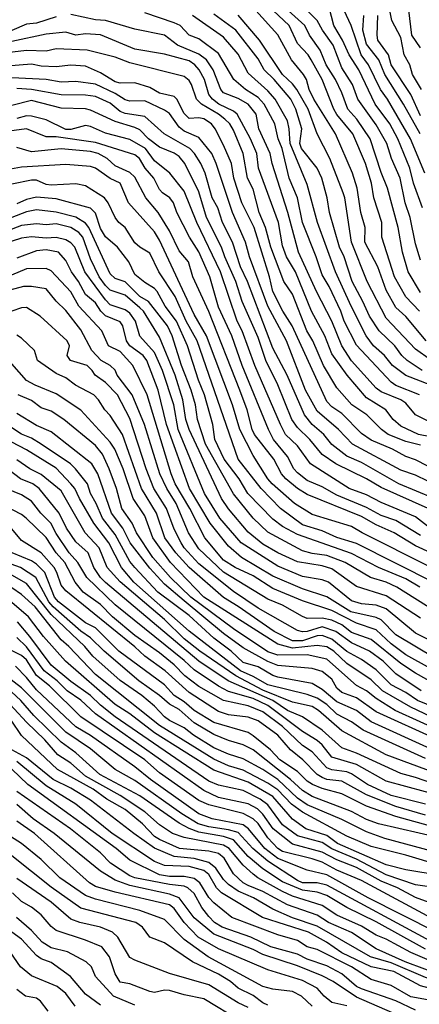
# Model space of a CAD drawing. Header units: metres. Extents: x -51132 to -49532, y -231222 to -229437.
# Tile 641 of 656: x -49786 to -49746, y -229963 to -229863. Entities that reach past the tile are written whole.
import ezdxf

# ---------------------------------------------------------------- set-up
doc = ezdxf.new("R2010")
doc.units = ezdxf.units.M
for name, color, linetype in [('CONTOUR_HALF', 8, 'Continuous'), ('CONTOUR_INDEX', 1, 'Continuous'), ('CONTOUR_INTER', 3, 'Continuous')]:
    doc.layers.add(name, color=color, linetype=linetype)

msp = doc.modelspace()

# ---------------------------------------------------------------- linework, layer by layer
at = {"layer": 'CONTOUR_HALF'}
for points, elevation in [([(-49745.58, -229866.035), (-49746.465, -229864.759), (-49746.95, -229860.759)], 62.5), ([(-49742.58, -229905.044), (-49746.08, -229903.283), (-49747.08, -229902.104), (-49747.592, -229901.759), (-49749.58, -229900.922), (-49750.08, -229900.556), (-49752.58, -229897.784), (-49753.561, -229896.259), (-49754.588, -229893.759), (-49756.138, -229890.759), (-49757.971, -229886.759), (-49759.046, -229882.759), (-49760.662, -229877.759), (-49760.846, -229876.759), (-49761.987, -229874.259), (-49762.275, -229872.759), (-49763.08, -229871.745), (-49764.08, -229871.167), (-49765.58, -229870.605), (-49765.868, -229870.259), (-49766.643, -229868.259), (-49767.317, -229867.259), (-49768.08, -229866.698), (-49770.252, -229865.759), (-49771.58, -229864.748), (-49774.58, -229864.16), (-49777.58, -229863.282), (-49778.58, -229863.189), (-49781.08, -229862.667)], 55.5), ([(-49744.58, -229897.687), (-49746.08, -229896.606), (-49749.08, -229893.477), (-49751.004, -229889.759), (-49752.595, -229885.759), (-49753.261, -229881.259), (-49753.443, -229880.759), (-49754.802, -229877.259), (-49756.092, -229874.759), (-49757.003, -229872.259), (-49758.138, -229870.259), (-49758.58, -229869.679), (-49759.58, -229868.754), (-49761.921, -229865.259), (-49764.08, -229862.721)], 57.5), ([(-49745.698, -229892.759), (-49747.08, -229891.305), (-49748.242, -229889.259), (-49749.51, -229885.259), (-49749.525, -229883.759), (-49750.315, -229881.259), (-49750.566, -229879.759), (-49751.16, -229877.759), (-49752.47, -229874.759), (-49754.08, -229872.804), (-49754.388, -229872.259), (-49755.563, -229869.259), (-49756.694, -229867.259), (-49756.987, -229866.759), (-49758.08, -229865.616), (-49758.925, -229863.759), (-49760.537, -229862.259)], 58.5), ([(-49745.58, -229887.581), (-49746.08, -229885.91), (-49746.638, -229883.259), (-49747.158, -229881.759), (-49747.651, -229879.259), (-49748.546, -229877.259), (-49749.016, -229875.759), (-49750.08, -229873.866), (-49751.934, -229871.259), (-49752.488, -229869.759), (-49753.58, -229868.073), (-49754.468, -229865.759), (-49755.548, -229864.259), (-49756.083, -229863.259), (-49757.59, -229861.759)], 59.5), ([(-49745.132, -229878.759), (-49746.613, -229875.259), (-49748.939, -229871.259), (-49749.646, -229870.259), (-49750.865, -229867.759), (-49751.607, -229866.759), (-49752.631, -229863.759), (-49753.333, -229862.259)], 60.5), ([(-49782.58, -229862.898), (-49784.58, -229863.536), (-49785.58, -229863.648), (-49787.08, -229864.29)], 55.5), ([(-49744.531, -229900.259), (-49747.08, -229899.273), (-49748.419, -229898.259), (-49749.229, -229897.259), (-49750.366, -229896.259), (-49751.094, -229895.259), (-49752.641, -229892.259), (-49754.218, -229888.759), (-49756.049, -229883.759), (-49757.08, -229879.914), (-49758.811, -229875.759), (-49758.904, -229874.259), (-49759.08, -229873.439), (-49760.34, -229871.259), (-49761.08, -229870.415), (-49763.08, -229868.604), (-49764.08, -229866.673), (-49765.58, -229864.973), (-49768.722, -229862.759)], 56.5), ([(-49745.58, -229872.921), (-49746.58, -229870.759), (-49748.567, -229867.759), (-49748.826, -229866.759), (-49749.903, -229865.259), (-49749.999, -229864.759), (-49749.923, -229862.759)], 61.5), ([(-49745.58, -229906.357), (-49747.08, -229905.985), (-49748.874, -229905.259), (-49749.54, -229904.759), (-49751.037, -229903.259), (-49752.547, -229902.259), (-49754.08, -229900.549), (-49755.426, -229898.259), (-49756.504, -229895.759), (-49757.134, -229894.759), (-49758.58, -229891.046), (-49759.456, -229889.759), (-49760.764, -229886.259), (-49761.32, -229884.259), (-49761.957, -229882.759), (-49762.58, -229880.378), (-49763.152, -229879.259), (-49763.58, -229876.764), (-49764.58, -229874.383), (-49764.955, -229873.759), (-49765.449, -229873.259), (-49766.08, -229872.755), (-49767.834, -229871.759), (-49768.324, -229871.259), (-49768.825, -229869.759), (-49769.08, -229869.34), (-49769.58, -229868.959), (-49775.08, -229867.573), (-49776.58, -229866.977), (-49779.42, -229866.259), (-49782.58, -229866.149), (-49783.58, -229866.369), (-49785.58, -229866.295), (-49787.58, -229866.539)], 54.5), ([(-49743.58, -229910.596), (-49746.08, -229909.395), (-49747.58, -229908.886), (-49752.476, -229906.259), (-49753.897, -229904.759), (-49756.08, -229902.913), (-49757.27, -229900.759), (-49759.188, -229895.759), (-49761.093, -229892.259), (-49762.94, -229887.259), (-49763.367, -229885.759), (-49764.664, -229882.759), (-49766.342, -229877.759), (-49766.783, -229876.759), (-49768.08, -229875.141), (-49769.58, -229874.486), (-49770.08, -229874.103), (-49771.08, -229872.712), (-49771.58, -229872.348), (-49773.58, -229871.425), (-49775.08, -229871.445), (-49775.58, -229871.303), (-49776.58, -229870.673), (-49778.58, -229869.724), (-49780.58, -229869.448), (-49782.08, -229869.511), (-49783.58, -229869.256), (-49787.08, -229869.099)], 53.5), ([(-49744.826, -229912.759), (-49749.58, -229910.657), (-49751.055, -229909.759), (-49754.174, -229908.259), (-49755.58, -229907.307), (-49756.811, -229905.759), (-49758.08, -229904.564), (-49758.64, -229903.759), (-49760.08, -229900.238), (-49761.302, -229897.759), (-49762.08, -229895.422), (-49763.702, -229891.759), (-49764.348, -229889.759), (-49765.462, -229887.259), (-49765.776, -229886.259), (-49767.318, -229883.259), (-49768.08, -229880.662), (-49769.499, -229877.759), (-49770.08, -229877.057), (-49770.58, -229876.725), (-49772.08, -229876.109), (-49773.201, -229875.259), (-49774.08, -229874.373), (-49774.58, -229874.113), (-49776.58, -229873.505), (-49779.08, -229872.353), (-49779.58, -229872.238), (-49782.08, -229872.157), (-49785.08, -229871.372), (-49787.08, -229871.906)], 52.5), ([(-49745.58, -229915.508), (-49748.08, -229914.002), (-49749.58, -229913.472), (-49751.08, -229912.688), (-49754.08, -229911.431), (-49755.58, -229910.565), (-49757.08, -229909.919), (-49758.08, -229909.142), (-49758.444, -229908.759), (-49759.08, -229907.493), (-49760.496, -229905.759), (-49761.03, -229904.759), (-49763.687, -229898.259), (-49764.738, -229895.259), (-49766.08, -229892.356), (-49766.966, -229889.259), (-49768.08, -229886.751), (-49769.044, -229885.259), (-49770.314, -229882.759), (-49770.657, -229881.759), (-49771.038, -229881.259), (-49771.79, -229880.759), (-49772.08, -229880.404), (-49772.656, -229879.259), (-49773.537, -229878.259), (-49774.104, -229877.259), (-49774.58, -229876.887), (-49778.58, -229875.638), (-49782.58, -229875.054), (-49783.58, -229875.053), (-49785.58, -229874.271), (-49788.08, -229874.58)], 51.5), ([(-49744.58, -229918.719), (-49751.525, -229915.259), (-49752.58, -229914.612), (-49756.58, -229913.372), (-49758.386, -229912.259), (-49760.638, -229910.259), (-49761.083, -229909.759), (-49762.58, -229907.394), (-49763.922, -229904.759), (-49764.685, -229902.259), (-49767.313, -229895.259), (-49768.58, -229893.087), (-49772.08, -229885.542), (-49772.58, -229884.696), (-49775.225, -229881.759), (-49776.08, -229879.778), (-49777.08, -229879.297), (-49778.58, -229878.231), (-49779.08, -229878.082), (-49781.58, -229877.865), (-49786.08, -229878.157), (-49787.58, -229878.423)], 50.5), ([(-49745.658, -229920.759), (-49747.08, -229919.925), (-49749.864, -229918.759), (-49752.58, -229917.334), (-49758.08, -229915.41), (-49759.58, -229914.607), (-49760.58, -229913.843), (-49763.106, -229911.259), (-49764.001, -229909.759), (-49765.508, -229907.759), (-49766.45, -229905.759), (-49766.663, -229904.259), (-49767.523, -229901.259), (-49768.128, -229899.759), (-49769.242, -229896.259), (-49770.357, -229893.759), (-49771.506, -229892.259), (-49772.323, -229890.759), (-49772.58, -229890.456), (-49773.58, -229889.851), (-49774.58, -229889.043), (-49775.208, -229887.759), (-49776.334, -229886.259), (-49777.58, -229885.208), (-49778.08, -229884.351), (-49778.58, -229882.81), (-49779.08, -229882.32), (-49782.58, -229881.358), (-49784.58, -229881.202), (-49785.58, -229881.429), (-49786.58, -229881.872)], 49.5), ([(-49745.58, -229923.899), (-49749.08, -229921.621), (-49752.08, -229920.7), (-49754.58, -229918.891), (-49755.58, -229918.589), (-49758.08, -229918.2), (-49760.08, -229917.279), (-49761.58, -229916.385), (-49763.08, -229915.168), (-49765.08, -229912.803), (-49765.795, -229911.759), (-49769.081, -229904.759), (-49769.398, -229903.759), (-49769.707, -229901.759), (-49770.478, -229899.259), (-49772.08, -229895.387), (-49773.718, -229892.759), (-49774.08, -229892.411), (-49775.58, -229891.142), (-49777.08, -229890.615), (-49777.58, -229890.152), (-49778.223, -229889.259), (-49779.08, -229887.445), (-49779.881, -229885.259), (-49780.266, -229884.759), (-49781.08, -229884.255), (-49782.58, -229883.888), (-49783.58, -229883.983), (-49784.58, -229883.9), (-49786.08, -229884.051), (-49787.58, -229884.623)], 48.5), ([(-49744.08, -229927.991), (-49748.08, -229925.575), (-49749.58, -229924.076), (-49750.08, -229923.822), (-49752.67, -229923.259), (-49755.08, -229921.739), (-49757.58, -229920.925), (-49760.58, -229919.655), (-49763.766, -229917.759), (-49765.08, -229916.607), (-49766.939, -229914.259), (-49769.052, -229910.759), (-49771.381, -229904.259), (-49772.205, -229900.759), (-49773.376, -229897.759), (-49773.753, -229897.259), (-49775.101, -229896.259), (-49775.443, -229895.759), (-49775.791, -229894.259), (-49776.08, -229893.834), (-49777.58, -229893.226), (-49778.051, -229892.759), (-49778.58, -229891.902), (-49779.58, -229891.061), (-49780.299, -229889.759), (-49781.027, -229888.759), (-49781.58, -229887.605), (-49782.32, -229886.759), (-49783.58, -229886.523), (-49784.58, -229886.637), (-49786.58, -229887.385)], 47.5), ([(-49743.798, -229930.759), (-49746.08, -229929.496), (-49747.58, -229928.508), (-49750.58, -229926.072), (-49752.58, -229925.348), (-49753.58, -229924.577), (-49754.58, -229924.117), (-49755.58, -229923.885), (-49757.08, -229923.94), (-49757.58, -229923.734), (-49759.58, -229922.586), (-49761.08, -229921.987), (-49765.58, -229919.218), (-49768.08, -229916.877), (-49769.148, -229915.259), (-49770.376, -229912.259), (-49771.349, -229910.759), (-49772.06, -229909.259), (-49773.608, -229904.259), (-49774.847, -229901.259), (-49776.376, -229899.259), (-49776.58, -229898.738), (-49777.08, -229898.278), (-49778.003, -229897.759), (-49778.937, -229896.759), (-49780.08, -229894.656), (-49781.58, -229892.681), (-49782.58, -229891.737), (-49783.58, -229890.478), (-49785.08, -229890.239), (-49785.89, -229890.259), (-49789.58, -229891.217)], 46.5), ([(-49744.08, -229932.983), (-49745.878, -229932.259), (-49747.08, -229931.434), (-49748.58, -229930.661), (-49750.08, -229929.127), (-49751.58, -229928.095), (-49753.08, -229927.273), (-49754.58, -229926.044), (-49755.58, -229925.656), (-49756.08, -229925.705), (-49757.58, -229926.197), (-49758.58, -229926.188), (-49760.429, -229925.259), (-49764.08, -229922.704), (-49765.58, -229921.817), (-49769.08, -229918.76), (-49770.439, -229917.259), (-49771.542, -229915.759), (-49772.372, -229913.259), (-49773.923, -229910.759), (-49775.851, -229905.259), (-49777.08, -229903.333), (-49777.646, -229902.759), (-49778.287, -229901.759), (-49778.751, -229901.259), (-49780.602, -229900.259), (-49781.58, -229899.508), (-49782.58, -229899.092), (-49784.462, -229897.759), (-49784.775, -229896.759), (-49786.08, -229895.486), (-49786.58, -229895.192)], 45.5), ([(-49743.08, -229935.555), (-49748.172, -229933.259), (-49750.08, -229932.054), (-49751.08, -229931.268), (-49752.08, -229930.74), (-49755.08, -229928.054), (-49757.08, -229927.619), (-49760.08, -229927.648), (-49761.08, -229927.302), (-49764.58, -229924.988), (-49768.893, -229921.759), (-49770.973, -229919.759), (-49772.762, -229917.759), (-49774.428, -229915.259), (-49774.858, -229914.259), (-49775.892, -229912.759), (-49776.452, -229910.759), (-49777.183, -229908.759), (-49777.869, -229907.259), (-49778.58, -229906.378), (-49781.798, -229903.759), (-49783.08, -229902.896), (-49784.08, -229902.557), (-49785.08, -229901.82), (-49786.419, -229901.259)], 44.5), ([(-49744.58, -229937.14), (-49750.58, -229934.402), (-49752.08, -229933.264), (-49754.08, -229932.378), (-49755.58, -229931.141), (-49756.58, -229930.536), (-49760.08, -229929.883), (-49760.58, -229929.711), (-49762.08, -229928.834), (-49763.58, -229928.406), (-49764.795, -229927.259), (-49766.58, -229925.934), (-49769.08, -229923.627), (-49772.249, -229921.259), (-49774.595, -229918.759), (-49775.08, -229918.156), (-49776.58, -229915.408), (-49777.885, -229913.759), (-49778.524, -229912.259), (-49779.098, -229911.259), (-49779.391, -229910.259), (-49780.595, -229908.759), (-49781.103, -229908.259), (-49784.08, -229906.241), (-49785.08, -229905.623), (-49786.08, -229905.225), (-49787.568, -229904.259)], 43.5), ([(-49742.58, -229940.171), (-49749.08, -229937.773), (-49753.58, -229935.341), (-49755.945, -229933.259), (-49756.58, -229932.861), (-49758.58, -229932.421), (-49761.58, -229931.209), (-49764.317, -229929.759), (-49768.002, -229927.259), (-49769.58, -229925.999), (-49771.58, -229924.027), (-49776.08, -229920.219), (-49777.41, -229918.759), (-49778.214, -229916.759), (-49779.634, -229915.259), (-49782.08, -229910.989), (-49784.08, -229909.333), (-49785.242, -229908.759), (-49786.58, -229907.84)], 42.5), ([(-49743.08, -229942.043), (-49749.08, -229940.452), (-49752.08, -229938.734), (-49754.58, -229937.987), (-49755.563, -229936.759), (-49756.08, -229936.311), (-49757.58, -229935.383), (-49761.081, -229932.759), (-49762.58, -229932.047), (-49765.08, -229931.335), (-49766.08, -229930.803), (-49768.58, -229929.147), (-49769.58, -229928.196), (-49776.58, -229922.55), (-49779.457, -229919.759), (-49780.378, -229918.259), (-49781.246, -229917.259), (-49782.58, -229915.327), (-49783.121, -229914.259), (-49784.123, -229913.259), (-49785.08, -229912.037), (-49786.08, -229911.401), (-49787.58, -229910.776)], 41.5), ([(-49745.08, -229943.871), (-49748.08, -229942.999), (-49751.08, -229941.822), (-49753.58, -229940.442), (-49755.08, -229940.261), (-49755.58, -229940.075), (-49756.073, -229939.759), (-49757.547, -229938.259), (-49758.799, -229937.259), (-49760.085, -229935.759), (-49762.08, -229934.328), (-49763.08, -229933.943), (-49765.08, -229933.69), (-49766.08, -229933.36), (-49769.08, -229931.453), (-49771.499, -229929.259), (-49773.58, -229927.769), (-49774.58, -229926.801), (-49781.58, -229921.114), (-49782.08, -229920.566), (-49782.488, -229919.259), (-49782.775, -229918.759), (-49784.101, -229917.259), (-49786.08, -229916.03), (-49787.08, -229914.848)], 40.5), ([(-49741.58, -229946.652), (-49749.836, -229944.759), (-49751.08, -229944.33), (-49752.58, -229943.53), (-49756.58, -229941.983), (-49757.58, -229941.378), (-49758.776, -229940.259), (-49762.58, -229937.26), (-49763.58, -229936.738), (-49765.08, -229936.321), (-49766.58, -229935.707), (-49768.58, -229934.513), (-49770.08, -229933.17), (-49771.08, -229932.633), (-49772.08, -229931.747), (-49774.189, -229930.259), (-49777.713, -229927.259), (-49779.08, -229925.884), (-49780.08, -229925.233), (-49782.861, -229922.759), (-49783.303, -229922.259), (-49784.628, -229919.759), (-49786.195, -229918.759), (-49788.08, -229918.091)], 39.5), ([(-49743.58, -229948.978), (-49747.08, -229947.937), (-49750.58, -229947.075), (-49753.08, -229946.001), (-49757.58, -229943.591), (-49758.697, -229942.759), (-49760.08, -229941.323), (-49761.08, -229940.625), (-49763.58, -229939.308), (-49765.08, -229938.884), (-49766.58, -229938.2), (-49772.08, -229934.779), (-49778.58, -229929.6), (-49781.29, -229926.759), (-49782.08, -229926.114), (-49784.714, -229922.759), (-49786.08, -229921.499), (-49787.08, -229920.826)], 38.5), ([(-49743.928, -229951.259), (-49746.08, -229950.968), (-49749.08, -229949.929), (-49752.08, -229948.343), (-49754.58, -229947.308), (-49755.58, -229946.649), (-49758.08, -229945.995), (-49759.58, -229944.869), (-49761.08, -229942.831), (-49761.852, -229942.259), (-49763.58, -229941.368), (-49766.08, -229940.847), (-49767.08, -229940.429), (-49776.58, -229933.893), (-49778.08, -229932.72), (-49779.082, -229931.759), (-49781.08, -229930.319), (-49783.08, -229928.666), (-49785.249, -229925.759), (-49786.503, -229924.259)], 37.5), ([(-49743.58, -229954.822), (-49751.58, -229950.513), (-49754.08, -229949.459), (-49755.58, -229948.665), (-49756.58, -229948.308), (-49759.58, -229947.572), (-49760.066, -229947.259), (-49761.08, -229946.17), (-49762.08, -229944.736), (-49762.58, -229944.245), (-49763.58, -229943.712), (-49767.08, -229942.842), (-49768.08, -229942.387), (-49772.08, -229939.578), (-49773.584, -229938.259), (-49780.08, -229933.904), (-49783.255, -229930.759), (-49784.58, -229929.71), (-49785.58, -229928.114), (-49786.08, -229927.702), (-49787.58, -229926.946)], 36.5), ([(-49744.58, -229956.659), (-49755.08, -229950.979), (-49756.08, -229950.746), (-49757.58, -229950.735), (-49758.08, -229950.498), (-49761.08, -229948.562), (-49762.623, -229947.259), (-49764.08, -229945.638), (-49765.08, -229945.367), (-49767.08, -229945.085), (-49768.151, -229944.759), (-49769.807, -229943.759), (-49774.58, -229940.365), (-49776.598, -229939.259), (-49779.08, -229937.171), (-49781.58, -229935.475), (-49786.08, -229930.971), (-49788.368, -229929.259)], 35.5), ([(-49743.08, -229959.307), (-49746.58, -229957.832), (-49749.08, -229956.472), (-49750.08, -229956.072), (-49751.58, -229955.154), (-49754.08, -229954.016), (-49755.58, -229953.045), (-49758.58, -229952.091), (-49759.58, -229951.641), (-49762.092, -229950.259), (-49762.58, -229949.878), (-49763.58, -229948.97), (-49764.998, -229947.259), (-49765.58, -229946.934), (-49769.58, -229946.152), (-49770.761, -229945.759), (-49772.08, -229944.875), (-49773.58, -229943.549), (-49776.08, -229941.894), (-49779.58, -229939.93), (-49781.08, -229938.607), (-49782.418, -229937.759), (-49783.718, -229936.259), (-49785.58, -229934.462), (-49788.08, -229931.742)], 34.5), ([(-49736.08, -229964.442), (-49739.08, -229962.598), (-49742.08, -229961.353), (-49745.08, -229960.358), (-49748.58, -229958.882), (-49750.659, -229958.259), (-49756.08, -229955.155), (-49758.58, -229954.318), (-49760.58, -229953.435), (-49762.53, -229952.259), (-49764.08, -229951.582), (-49765.08, -229950.921), (-49765.58, -229950.428), (-49766.354, -229949.259), (-49767.08, -229948.685), (-49768.58, -229948.267), (-49770.58, -229948.083), (-49772.58, -229947.232), (-49774.676, -229945.759), (-49779.08, -229942.354), (-49781.08, -229941.133), (-49782.862, -229940.259), (-49785.58, -229938.084), (-49787.08, -229937.241)], 33.5), ([(-49741.582, -229963.759), (-49744.127, -229962.759), (-49746.58, -229962.302), (-49748.58, -229961.18), (-49750.58, -229960.542), (-49752.604, -229959.259), (-49756.08, -229957.508), (-49757.08, -229957.232), (-49758.08, -229956.589), (-49760.08, -229956.011), (-49764.746, -229954.259), (-49766.58, -229952.777), (-49767.08, -229952.235), (-49768.004, -229950.759), (-49768.58, -229950.32), (-49769.58, -229950.093), (-49771.08, -229950.101), (-49772.08, -229949.924), (-49775.08, -229948.463), (-49776.466, -229947.259), (-49785.438, -229940.759), (-49787.08, -229939.216)], 32.5), ([(-49746.08, -229964.947), (-49752.08, -229962.352), (-49754.455, -229960.759), (-49755.58, -229960.197), (-49758.08, -229959.169), (-49761.58, -229958.018), (-49762.58, -229957.501), (-49766.58, -229955.949), (-49768.58, -229954.289), (-49770.092, -229952.259), (-49771.08, -229951.905), (-49775.08, -229951.034), (-49776.58, -229950.487), (-49778.08, -229949.56), (-49782.763, -229945.759), (-49784.908, -229944.259), (-49786.58, -229942.802)], 31.5), ([(-49756.58, -229963.254), (-49757.661, -229962.259), (-49758.58, -229961.762), (-49760.58, -229961.539), (-49761.58, -229961.251), (-49767.127, -229958.259), (-49769.58, -229956.507), (-49771.58, -229954.482), (-49774.08, -229953.56), (-49778.58, -229952.406), (-49779.58, -229952.02), (-49782.195, -229950.259), (-49784.08, -229948.377), (-49786.078, -229946.759), (-49787.58, -229945.818)], 30.5), ([(-49763.08, -229963.385), (-49764.08, -229962.918), (-49767.08, -229961.099), (-49771.08, -229959.959), (-49774.58, -229958.584), (-49775.08, -229958.312), (-49776.305, -229956.259), (-49776.864, -229955.759), (-49778.08, -229955.232), (-49780.184, -229954.759), (-49781.08, -229954.439), (-49783.08, -229952.705), (-49786.58, -229950.319)], 29.5), ([(-49774.58, -229963.146), (-49776.765, -229962.259), (-49778.568, -229960.259), (-49778.986, -229959.259), (-49779.535, -229958.759), (-49781.421, -229957.759), (-49783.08, -229957.344), (-49783.998, -229956.759), (-49785.08, -229955.574), (-49786.611, -229954.259)], 28.5), ([(-49780.646, -229963.259), (-49781.58, -229961.994), (-49782.482, -229961.259), (-49785.08, -229960.178), (-49786.18, -229959.259), (-49787.249, -229957.759)], 27.5)]:
    msp.add_lwpolyline(points, dxfattribs=dict(at, elevation=elevation))
at = {"layer": 'CONTOUR_INDEX'}
for points, elevation in [([(-49745.398, -229882.259), (-49746.289, -229879.759), (-49746.672, -229878.259), (-49747.899, -229875.259), (-49748.704, -229873.759), (-49750.192, -229871.759), (-49751.857, -229868.259), (-49752.822, -229866.759), (-49753.502, -229865.259), (-49754.394, -229863.759), (-49755.08, -229861)], 60), ([(-49744.58, -229905.492), (-49745.788, -229905.259), (-49747.58, -229904.414), (-49748.37, -229903.759), (-49749.09, -229902.759), (-49751.08, -229901.548), (-49753.046, -229899.259), (-49754.58, -229897.074), (-49755.312, -229895.259), (-49756.656, -229892.759), (-49758.29, -229888.759), (-49759.198, -229887.259), (-49759.58, -229886.116), (-49760.01, -229883.759), (-49762.039, -229878.259), (-49762.205, -229876.759), (-49762.835, -229875.259), (-49764.191, -229872.759), (-49764.58, -229872.453), (-49766.055, -229871.759), (-49766.718, -229871.259), (-49767.082, -229870.759), (-49767.508, -229869.259), (-49768.063, -229868.259), (-49768.484, -229867.759), (-49769.08, -229867.366), (-49771.58, -229866.689), (-49774.58, -229866.175), (-49778.08, -229864.717), (-49779.58, -229864.608), (-49780.58, -229864.754), (-49781.58, -229864.442), (-49783.58, -229864.656), (-49787.08, -229865.391)], 55), ([(-49740.08, -229922.394), (-49752.08, -229916.325), (-49754.08, -229915.719), (-49755.58, -229915.056), (-49757.58, -229914.42), (-49759.808, -229912.759), (-49761.762, -229910.759), (-49764.102, -229907.759), (-49768.267, -229895.759), (-49769.384, -229893.759), (-49770.498, -229891.259), (-49772.165, -229888.759), (-49773.08, -229886.87), (-49774.08, -229886.274), (-49774.58, -229885.822), (-49775.58, -229884.267), (-49776.214, -229883.759), (-49776.578, -229883.259), (-49777.291, -229881.759), (-49777.676, -229881.259), (-49779.58, -229880.033), (-49780.58, -229879.836), (-49783.08, -229879.969), (-49783.58, -229879.911), (-49784.58, -229879.468), (-49785.08, -229879.462), (-49787.08, -229879.873)], 50), ([(-49743.08, -229934.58), (-49746.58, -229932.924), (-49749.453, -229931.259), (-49750.58, -229930.14), (-49753.08, -229928.507), (-49754.395, -229927.259), (-49755.08, -229926.812), (-49756.08, -229926.665), (-49758.58, -229926.953), (-49760.08, -229926.539), (-49767.58, -229921.762), (-49770.957, -229918.259), (-49772.771, -229915.759), (-49773.58, -229913.528), (-49774.766, -229911.759), (-49775.763, -229908.759), (-49776.604, -229906.759), (-49777.08, -229906.031), (-49780.08, -229902.792), (-49782.58, -229901.136), (-49784.712, -229900.259), (-49785.58, -229899.773), (-49787.08, -229898.087)], 45), ([(-49744.08, -229945.133), (-49748.08, -229944.02), (-49751.08, -229942.961), (-49753.58, -229941.723), (-49755.58, -229941.192), (-49756.557, -229940.759), (-49757.08, -229940.421), (-49758.08, -229939.454), (-49759.862, -229938.259), (-49760.805, -229937.259), (-49762.58, -229935.831), (-49763.08, -229935.514), (-49766.58, -229934.5), (-49768.58, -229933.258), (-49769.58, -229932.379), (-49770.577, -229931.759), (-49771.58, -229930.666), (-49776.198, -229927.259), (-49778.58, -229924.874), (-49779.58, -229924.362), (-49782.345, -229922.259), (-49782.744, -229921.759), (-49783.718, -229919.259), (-49784.58, -229918.407), (-49785.08, -229918.081), (-49787.054, -229917.259)], 40), ([(-49745.08, -229957.472), (-49750.08, -229954.721), (-49753.08, -229953.239), (-49755.08, -229952.039), (-49756.08, -229951.693), (-49757.58, -229951.509), (-49759.58, -229950.654), (-49761.58, -229949.322), (-49763.08, -229948.074), (-49764.58, -229946.389), (-49765.58, -229946.055), (-49768.08, -229945.621), (-49769.08, -229945.253), (-49770.08, -229944.689), (-49774.08, -229941.916), (-49778.139, -229939.759), (-49780.58, -229937.567), (-49782.08, -229936.481), (-49784.824, -229933.759), (-49786.143, -229932.259), (-49787.58, -229930.921)], 35), ([(-49761.08, -229963.166), (-49761.58, -229962.928), (-49762.58, -229962.184), (-49764.08, -229961.423), (-49764.887, -229960.759), (-49766.08, -229960.029), (-49768.718, -229958.759), (-49771.58, -229956.835), (-49773.08, -229956.278), (-49773.82, -229955.259), (-49774.471, -229954.759), (-49780.08, -229953.323), (-49783.08, -229951.196), (-49787.08, -229948.003)], 30)]:
    msp.add_lwpolyline(points, dxfattribs=dict(at, elevation=elevation))
at = {"layer": 'CONTOUR_INTER'}
for points, elevation in [([(-49745.675, -229901.259), (-49748.08, -229900.283), (-49748.58, -229899.966), (-49752.08, -229896.206), (-49753.326, -229893.759), (-49753.677, -229892.759), (-49754.86, -229890.259), (-49755.58, -229889.066), (-49756.172, -229887.259), (-49757.581, -229883.759), (-49758.085, -229881.259), (-49758.918, -229879.259), (-49759.633, -229876.259), (-49760.043, -229875.259), (-49760.385, -229873.759), (-49761.453, -229871.759), (-49762.08, -229871.086), (-49763.366, -229870.259), (-49764.529, -229869.259), (-49766.08, -229866.623), (-49768.08, -229865.122), (-49769.08, -229864.737), (-49769.99, -229863.759), (-49770.58, -229863.486), (-49773.58, -229862.487)], 56), ([(-49745.433, -229898.759), (-49746.938, -229897.759), (-49747.473, -229897.259), (-49748.208, -229896.259), (-49749.79, -229894.759), (-49750.768, -229893.259), (-49751.431, -229891.759), (-49752.529, -229889.759), (-49753.342, -229887.259), (-49753.803, -229886.259), (-49754.824, -229882.759), (-49755.068, -229881.259), (-49755.597, -229879.259), (-49756.08, -229878.238), (-49757.684, -229876.259), (-49757.834, -229875.759), (-49757.64, -229874.259), (-49758.235, -229872.259), (-49758.736, -229871.259), (-49760.447, -229869.259), (-49761.469, -229868.259), (-49762.08, -229867.151), (-49764.331, -229864.259), (-49766.58, -229862.622)], 57), ([(-49745.018, -229895.759), (-49747.08, -229893.284), (-49748.08, -229892.373), (-49749.08, -229890.616), (-49749.927, -229888.259), (-49751.229, -229885.759), (-49751.192, -229884.259), (-49751.652, -229882.759), (-49752.025, -229880.259), (-49752.495, -229878.759), (-49754.215, -229874.759), (-49756.419, -229871.259), (-49756.876, -229870.259), (-49757.16, -229869.259), (-49757.455, -229868.759), (-49758.698, -229867.259), (-49760.08, -229864.734), (-49762.29, -229862.259)], 58), ([(-49745.58, -229890.844), (-49746.847, -229888.759), (-49747.415, -229886.759), (-49747.857, -229884.259), (-49748.922, -229880.259), (-49749.58, -229878.687), (-49750.702, -229875.259), (-49752.041, -229873.259), (-49752.954, -229872.259), (-49753.58, -229870.611), (-49754.226, -229869.259), (-49755.151, -229867.759), (-49755.768, -229866.259), (-49756.843, -229864.759), (-49757.344, -229863.759), (-49759.016, -229862.259)], 59), ([(-49745.477, -229870.259), (-49746.386, -229868.759), (-49746.686, -229867.759), (-49747.252, -229866.759), (-49747.58, -229864.992), (-49748.513, -229863.259), (-49748.684, -229862.259)], 62), ([(-49745.615, -229874.759), (-49747.307, -229871.759), (-49749.225, -229868.759), (-49749.824, -229867.259), (-49751.08, -229865.671), (-49751.429, -229864.259), (-49751.325, -229862.759)], 61), ([(-49742.348, -229909.759), (-49746.08, -229907.849), (-49747.08, -229907.509), (-49748.432, -229906.759), (-49750.58, -229905.846), (-49751.58, -229905.162), (-49753.58, -229903.14), (-49754.58, -229902.463), (-49755.08, -229901.935), (-49758.604, -229894.259), (-49759.555, -229892.759), (-49760.576, -229890.759), (-49760.927, -229889.259), (-49762.468, -229884.259), (-49763.711, -229881.759), (-49764.536, -229879.259), (-49764.786, -229877.759), (-49765.58, -229875.925), (-49766.425, -229874.259), (-49766.81, -229873.759), (-49767.58, -229873.249), (-49768.08, -229873.155), (-49769.08, -229873.209), (-49769.58, -229872.686), (-49770.329, -229871.259), (-49770.58, -229870.993), (-49772.08, -229870.638), (-49773.08, -229870.072), (-49774.58, -229869.605), (-49776.08, -229869.617), (-49776.58, -229869.489), (-49778.08, -229868.562), (-49779.58, -229867.887), (-49781.08, -229867.802), (-49782.58, -229867.974), (-49784.08, -229867.897), (-49785.08, -229867.696), (-49787.58, -229867.887)], 54), ([(-49744.201, -229911.759), (-49747.776, -229910.259), (-49751.58, -229908.121), (-49753.08, -229907.461), (-49754.58, -229906.296), (-49755.393, -229905.259), (-49756.58, -229904.236), (-49757.362, -229903.259), (-49759.129, -229899.259), (-49760.58, -229896.504), (-49763.137, -229889.759), (-49763.851, -229888.259), (-49764.675, -229885.759), (-49765.685, -229883.759), (-49766.166, -229882.259), (-49766.724, -229881.259), (-49767.446, -229878.759), (-49767.895, -229877.759), (-49768.532, -229876.759), (-49769.012, -229876.259), (-49771.62, -229874.759), (-49773.58, -229873.017), (-49775.58, -229872.702), (-49776.08, -229872.492), (-49777.08, -229871.663), (-49778.58, -229870.973), (-49779.58, -229870.831), (-49782.08, -229870.797), (-49785.08, -229870.268), (-49786.58, -229870.171)], 53), ([(-49744.58, -229914.806), (-49746.08, -229913.62), (-49749.58, -229912.159), (-49751.08, -229911.375), (-49752.838, -229910.759), (-49756.758, -229908.259), (-49758.08, -229906.423), (-49759.288, -229905.259), (-49759.81, -229904.259), (-49762.397, -229898.259), (-49763.688, -229894.759), (-49764.197, -229893.759), (-49765.889, -229888.759), (-49768.282, -229883.759), (-49769.58, -229880.565), (-49771.033, -229878.759), (-49772.58, -229877.494), (-49773.488, -229876.259), (-49775.08, -229875.334), (-49777.58, -229874.698), (-49779.08, -229874.01), (-49779.58, -229873.903), (-49781.08, -229874.32), (-49781.58, -229874.308), (-49783.58, -229873.345), (-49785.08, -229872.964), (-49785.58, -229872.949), (-49786.58, -229873.209)], 52), ([(-49744.546, -229917.259), (-49746.08, -229916.568), (-49748.249, -229915.259), (-49750.08, -229914.443), (-49751.58, -229913.601), (-49757.08, -229911.367), (-49758.08, -229910.749), (-49759.268, -229909.759), (-49759.697, -229909.259), (-49760.487, -229907.759), (-49762.443, -229905.259), (-49762.687, -229904.759), (-49763.193, -229902.759), (-49763.944, -229900.759), (-49767.08, -229892.791), (-49768.683, -229889.259), (-49769.143, -229887.759), (-49770.08, -229886.645), (-49771.08, -229884.601), (-49772.203, -229882.759), (-49773.474, -229881.259), (-49774.58, -229879.144), (-49775.08, -229878.695), (-49776.58, -229878.016), (-49777.393, -229877.259), (-49778.314, -229876.759), (-49779.08, -229876.56), (-49782.08, -229876.286), (-49785.08, -229876.59), (-49786.58, -229876.142)], 51), ([(-49744.08, -229923.211), (-49747.995, -229920.759), (-49749.08, -229920.26), (-49750.68, -229919.759), (-49753.243, -229918.259), (-49755.08, -229917.556), (-49756.58, -229917.353), (-49757.58, -229917.077), (-49761.08, -229915.177), (-49762.58, -229913.739), (-49764.58, -229911.294), (-49767.414, -229906.259), (-49768.219, -229903.759), (-49768.438, -229902.259), (-49768.883, -229900.759), (-49769.852, -229898.259), (-49770.785, -229895.259), (-49771.278, -229894.259), (-49773.202, -229891.759), (-49774.08, -229891.256), (-49775.58, -229889.776), (-49776.58, -229889.429), (-49777.08, -229888.978), (-49779.257, -229884.259), (-49779.58, -229883.84), (-49780.58, -229883.214), (-49782.58, -229882.719), (-49784.58, -229882.479), (-49785.58, -229882.685), (-49787.08, -229883.258)], 49), ([(-49743.08, -229926.916), (-49746.08, -229925.436), (-49749.08, -229922.969), (-49750.08, -229922.577), (-49751.58, -229922.429), (-49752.58, -229922.125), (-49754.936, -229920.259), (-49755.58, -229920.02), (-49757.58, -229919.682), (-49760.08, -229918.609), (-49763.779, -229916.259), (-49765.972, -229913.759), (-49767.498, -229911.259), (-49770.182, -229904.759), (-49770.627, -229902.259), (-49771.772, -229898.759), (-49772.58, -229896.959), (-49774.08, -229895.286), (-49774.53, -229893.759), (-49775.08, -229892.958), (-49775.58, -229892.631), (-49777.08, -229892.098), (-49777.58, -229891.603), (-49779.66, -229888.759), (-49780.673, -229886.259), (-49781.08, -229885.805), (-49781.58, -229885.521), (-49782.58, -229885.293), (-49783.58, -229885.338), (-49785.08, -229885.204), (-49786.08, -229885.347), (-49788.08, -229885.985)], 48), ([(-49744.58, -229928.992), (-49747.08, -229927.619), (-49748.58, -229926.512), (-49750.08, -229925.093), (-49752.08, -229924.423), (-49754.58, -229923.12), (-49757.58, -229922.136), (-49760.58, -229920.891), (-49762.58, -229919.611), (-49764.408, -229918.759), (-49765.58, -229918.01), (-49767.469, -229915.759), (-49768.989, -229912.759), (-49770.48, -229910.259), (-49770.895, -229909.259), (-49773.348, -229901.259), (-49774.781, -229898.259), (-49776.08, -229896.852), (-49777.259, -229896.259), (-49777.927, -229894.759), (-49780.258, -229892.259), (-49781.08, -229890.788), (-49783.08, -229888.672), (-49783.58, -229888.409), (-49785.58, -229888.466), (-49789.08, -229889.903)], 47), ([(-49745.522, -229931.259), (-49748.08, -229929.54), (-49749.387, -229928.259), (-49750.769, -229927.259), (-49752.58, -229926.419), (-49754.198, -229925.259), (-49755.58, -229924.785), (-49757.08, -229925.251), (-49757.58, -229925.301), (-49758.08, -229925.161), (-49762.08, -229922.885), (-49764.58, -229921.191), (-49768.08, -229918.384), (-49769.583, -229916.759), (-49769.899, -229916.259), (-49770.58, -229914.869), (-49771.363, -229912.759), (-49772.647, -229910.759), (-49773.443, -229908.759), (-49775.08, -229903.644), (-49776.362, -229901.259), (-49777.58, -229899.988), (-49778.625, -229899.259), (-49778.922, -229898.759), (-49779.438, -229898.259), (-49781.132, -229897.759), (-49781.457, -229897.259), (-49781.22, -229896.259), (-49781.454, -229895.759), (-49784.192, -229893.259), (-49785.58, -229892.369), (-49786.08, -229892.403), (-49787.08, -229892.759)], 46), ([(-49743.814, -229936.259), (-49750.08, -229933.403), (-49752.08, -229931.997), (-49753.58, -229931.445), (-49754.08, -229931.011), (-49754.58, -229930.104), (-49755.58, -229929.32), (-49756.58, -229929.018), (-49760.08, -229928.711), (-49761.08, -229928.308), (-49763.58, -229926.913), (-49765.58, -229925.451), (-49769.58, -229922.138), (-49771.58, -229920.434), (-49773.08, -229918.843), (-49775.062, -229916.259), (-49775.796, -229914.759), (-49776.968, -229913.259), (-49778.329, -229909.259), (-49778.935, -229908.259), (-49783.08, -229904.982), (-49784.58, -229904.364), (-49786.58, -229903.149)], 44), ([(-49745.08, -229938.148), (-49751.411, -229935.259), (-49752.58, -229934.426), (-49754.08, -229933.651), (-49755.08, -229932.669), (-49756.08, -229932.006), (-49757.08, -229931.628), (-49761.08, -229930.68), (-49762.58, -229929.815), (-49763.874, -229929.259), (-49769.08, -229925.216), (-49774.693, -229920.259), (-49775.942, -229918.759), (-49777.227, -229916.259), (-49778.732, -229914.259), (-49780.218, -229911.759), (-49780.674, -229910.759), (-49781.08, -229910.286), (-49782.58, -229908.674), (-49785.58, -229906.829), (-49787.08, -229906.051)], 43), ([(-49742.58, -229941.291), (-49746.08, -229940.052), (-49747.58, -229939.675), (-49752.08, -229937.579), (-49753.58, -229937.06), (-49755.58, -229935.256), (-49757.58, -229933.913), (-49759.08, -229933.273), (-49760.578, -229932.259), (-49765.125, -229930.259), (-49768.08, -229928.254), (-49777.58, -229920.288), (-49778.081, -229919.759), (-49778.732, -229918.759), (-49779.315, -229917.259), (-49780.58, -229916.162), (-49781.512, -229914.759), (-49782.263, -229913.259), (-49784.3, -229910.759), (-49784.93, -229910.259), (-49786.205, -229909.759), (-49788.173, -229908.259)], 42), ([(-49745.08, -229942.762), (-49748.58, -229941.876), (-49750.982, -229940.759), (-49752.58, -229939.688), (-49753.08, -229939.502), (-49754.58, -229939.297), (-49755.08, -229939.095), (-49756.58, -229937.459), (-49757.58, -229936.805), (-49759.58, -229934.886), (-49761.58, -229933.407), (-49763.08, -229932.782), (-49765.58, -229932.266), (-49768.08, -229930.816), (-49769.523, -229929.759), (-49770.58, -229928.641), (-49772.08, -229927.411), (-49774.58, -229925.642), (-49776.853, -229923.759), (-49778.08, -229922.515), (-49779.847, -229921.259), (-49780.627, -229920.259), (-49781.705, -229918.259), (-49782.56, -229917.259), (-49783.58, -229915.722), (-49785.613, -229913.759), (-49786.08, -229913.37), (-49788.58, -229912.087)], 41), ([(-49744.08, -229947.645), (-49749.225, -229946.259), (-49751.08, -229945.56), (-49753.58, -229944.332), (-49757.08, -229942.836), (-49758.08, -229942.16), (-49760.08, -229940.272), (-49761.58, -229939.243), (-49763.58, -229938.156), (-49765.08, -229937.714), (-49766.58, -229937.044), (-49768.632, -229935.759), (-49769.58, -229935.022), (-49771.08, -229934.285), (-49771.58, -229933.905), (-49772.58, -229932.838), (-49773.878, -229931.759), (-49776.08, -229930.229), (-49778.839, -229927.759), (-49779.661, -229926.759), (-49783.08, -229923.52), (-49785.58, -229920.399), (-49787.08, -229919.523)], 39), ([(-49743.58, -229950.011), (-49747.08, -229949.431), (-49749.08, -229948.931), (-49753.997, -229946.759), (-49755.08, -229945.937), (-49757.235, -229945.259), (-49758.58, -229944.288), (-49760.58, -229941.981), (-49763.08, -229940.548), (-49766.58, -229939.326), (-49772.58, -229935.531), (-49775.08, -229933.603), (-49776.58, -229932.65), (-49781.636, -229928.259), (-49783.871, -229925.759), (-49785.383, -229923.759), (-49787.08, -229922.324)], 38), ([(-49743.58, -229953.162), (-49746.08, -229952.241), (-49747.938, -229951.259), (-49749.58, -229950.587), (-49752.08, -229949.202), (-49754.08, -229948.419), (-49755.58, -229947.629), (-49758.58, -229946.844), (-49760.549, -229945.259), (-49761.58, -229943.799), (-49762.137, -229943.259), (-49763.08, -229942.752), (-49766.08, -229942.081), (-49767.58, -229941.371), (-49778.58, -229933.598), (-49780.08, -229932.218), (-49781.448, -229931.259), (-49782.478, -229930.259), (-49783.804, -229929.259), (-49785.58, -229926.814), (-49786.58, -229925.865)], 37), ([(-49744, -229955.759), (-49750.914, -229952.259), (-49755.08, -229949.953), (-49757.08, -229949.466), (-49760.08, -229948.287), (-49761.373, -229947.259), (-49763.043, -229945.259), (-49763.58, -229944.853), (-49766.723, -229944.259), (-49768.08, -229943.753), (-49772.997, -229940.259), (-49774.58, -229938.977), (-49779.08, -229935.82), (-49780.58, -229934.936), (-49784.58, -229931.164), (-49785.58, -229929.908), (-49786.701, -229928.759)], 36), ([(-49743.152, -229960.259), (-49747.132, -229958.759), (-49750.08, -229957.44), (-49752.58, -229955.786), (-49754.934, -229954.759), (-49756.08, -229954.032), (-49759.08, -229952.998), (-49761.58, -229951.628), (-49763.08, -229951.031), (-49763.58, -229950.739), (-49764.58, -229949.836), (-49765.508, -229948.259), (-49766.08, -229947.788), (-49767.08, -229947.545), (-49770.055, -229947.259), (-49772.08, -229946.37), (-49772.58, -229946.06), (-49773.817, -229944.759), (-49775.58, -229943.323), (-49777.415, -229942.259), (-49778.811, -229941.259), (-49782.442, -229939.259), (-49786.08, -229935.802), (-49787.153, -229934.259)], 34), ([(-49739.748, -229963.259), (-49742.58, -229962.002), (-49745.58, -229961.185), (-49748.284, -229959.759), (-49750.58, -229959.268), (-49753.58, -229957.844), (-49755.126, -229956.759), (-49756.96, -229955.759), (-49761.627, -229954.259), (-49765.789, -229951.759), (-49766.306, -229951.259), (-49767.08, -229949.908), (-49767.58, -229949.486), (-49769.08, -229949.094), (-49771.58, -229948.996), (-49772.58, -229948.59), (-49776.902, -229945.759), (-49780.589, -229942.759), (-49783.58, -229940.893), (-49786.58, -229938.453)], 33), ([(-49746.08, -229963.661), (-49748.08, -229962.705), (-49751.58, -229961.503), (-49752.08, -229961.259), (-49753.58, -229959.998), (-49755.08, -229959.159), (-49757.08, -229958.479), (-49758.08, -229958.001), (-49760.796, -229957.259), (-49762.819, -229956.259), (-49765.715, -229955.259), (-49766.49, -229954.759), (-49767.08, -229954.181), (-49767.783, -229953.259), (-49768.58, -229951.827), (-49769.2, -229951.259), (-49769.58, -229951.092), (-49771.08, -229950.924), (-49774.58, -229950.255), (-49775.08, -229950.044), (-49777.071, -229948.759), (-49778.08, -229947.705), (-49781.101, -229945.259), (-49786.58, -229941.499)], 32), ([(-49753.08, -229963.221), (-49754.58, -229962.898), (-49755.369, -229962.259), (-49756.08, -229961.43), (-49757.58, -229960.652), (-49761.08, -229959.59), (-49766.08, -229957.437), (-49768.15, -229956.259), (-49769.584, -229954.759), (-49770.58, -229953.353), (-49771.08, -229952.988), (-49776.58, -229951.704), (-49778.58, -229951.118), (-49779.19, -229950.759), (-49784.783, -229945.759), (-49786.58, -229944.494)], 31), ([(-49763.897, -229964.759), (-49767.58, -229962.534), (-49769.58, -229962.128), (-49771.08, -229961.664), (-49771.58, -229961.643), (-49772.58, -229961.86), (-49773.08, -229961.771), (-49775.08, -229960.985), (-49776.08, -229960.818), (-49776.58, -229959.97), (-49777.162, -229958.259), (-49777.95, -229957.259), (-49779.58, -229956.574), (-49782.58, -229955.596), (-49783.08, -229955.185), (-49784.08, -229954.013), (-49785.08, -229953.223), (-49786.08, -229952.63), (-49787, -229951.759)], 29), ([(-49778.08, -229963.149), (-49779.58, -229962.038), (-49781.108, -229960.259), (-49783.08, -229958.831), (-49784.08, -229958.45), (-49784.58, -229958.109), (-49786.08, -229956.457), (-49787.08, -229955.753)], 28), ([(-49783.394, -229963.759), (-49784.149, -229962.759), (-49784.58, -229962.439), (-49785.669, -229962.259), (-49786.58, -229961.557)], 27)]:
    msp.add_lwpolyline(points, dxfattribs=dict(at, elevation=elevation))

doc.saveas('drawing.dxf')
